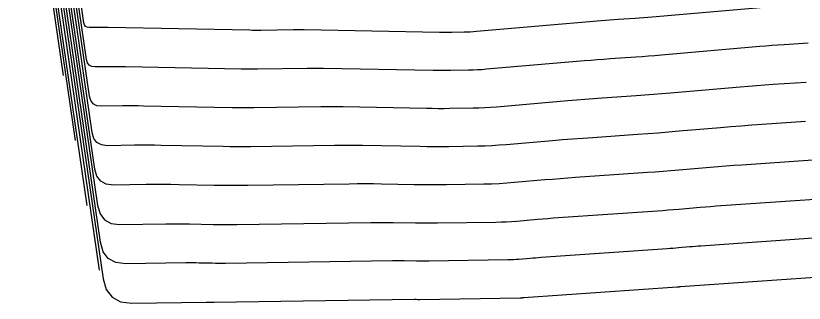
# Model space of a CAD drawing. Extents: x 1768942 to 1774819, y 723037 to 732099.
# Drawn here: x 1770116.4 to 1770220.6, y 731384.4 to 731422.3 of the extents above; entities that cross this region are included whole.
import ezdxf

# ---------------------------------------------------------------- set-up
doc = ezdxf.new("R2010")
doc.units = 0
doc.layers.add('R_Contours', color=7, linetype='Continuous')

msp = doc.modelspace()

# ---------------------------------------------------------------- linework, layer by layer
at = {"layer": 'R_Contours'}
for points in [[(1770116.41, 731457.49), (1770122.68, 731414.46)], [(1770117.09, 731455.19), (1770124.27, 731405.88)], [(1770125.86, 731397.3), (1770117.76, 731452.88)], [(1770118.44, 731450.57), (1770127.45, 731388.73)], [(1770119.11, 731448.27), (1770127.95, 731387.61), (1770128.37, 731386.18), (1770129.14, 731385.16), (1770130.27, 731384.56), (1770131.76, 731384.37), (1770141.55, 731384.51), (1770141.63, 731384.51), (1770141.72, 731384.51), (1770141.81, 731384.51), (1770141.9, 731384.51), (1770142.26, 731384.5), (1770142.35, 731384.5), (1770142.44, 731384.5), (1770142.53, 731384.5), (1770142.62, 731384.5), (1770169.09, 731384.89), (1770169.15, 731384.89), (1770169.2, 731384.89), (1770169.26, 731384.89), (1770169.32, 731384.89), (1770169.56, 731384.88), (1770169.61, 731384.88), (1770169.67, 731384.88), (1770169.73, 731384.88), (1770169.79, 731384.88), (1770183.05, 731385.08), (1770183.09, 731385.08), (1770183.14, 731385.08), (1770183.18, 731385.09), (1770183.22, 731385.09), (1770183.39, 731385.1), (1770183.43, 731385.11), (1770183.47, 731385.11), (1770183.51, 731385.11), (1770183.55, 731385.12), (1770203.83, 731386.53), (1770203.86, 731386.53), (1770203.9, 731386.53), (1770203.94, 731386.54), (1770203.97, 731386.54), (1770204.12, 731386.55), (1770204.16, 731386.56), (1770204.2, 731386.56), (1770204.23, 731386.56), (1770204.27, 731386.56), (1770224.59, 731387.98)], [(1770223.64, 731393.08), (1770206.96, 731391.92), (1770206.59, 731391.89), (1770206.22, 731391.86), (1770205.85, 731391.83), (1770205.48, 731391.8), (1770204, 731391.67), (1770203.63, 731391.64), (1770203.26, 731391.61), (1770202.88, 731391.59), (1770202.51, 731391.56), (1770185.83, 731390.4), (1770185.47, 731390.37), (1770185.1, 731390.34), (1770184.74, 731390.32), (1770184.37, 731390.29), (1770182.91, 731390.16), (1770182.55, 731390.13), (1770182.19, 731390.11), (1770181.82, 731390.09), (1770181.45, 731390.09), (1770170.98, 731389.93), (1770170.58, 731389.93), (1770170.18, 731389.92), (1770169.78, 731389.93), (1770169.39, 731389.93), (1770167.8, 731389.96), (1770167.4, 731389.97), (1770167, 731389.97), (1770166.61, 731389.97), (1770166.21, 731389.97), (1770144.12, 731389.64), (1770143.68, 731389.64), (1770143.25, 731389.64), (1770142.81, 731389.64), (1770142.37, 731389.65), (1770140.63, 731389.68), (1770140.2, 731389.69), (1770139.76, 731389.69), (1770139.32, 731389.69), (1770138.89, 731389.69), (1770130.95, 731389.57), (1770129.64, 731389.74), (1770128.64, 731390.27), (1770127.96, 731391.17), (1770127.59, 731392.44), (1770119.79, 731445.96)], [(1770120.47, 731443.66), (1770127.23, 731397.26), (1770127.55, 731396.16), (1770128.14, 731395.38), (1770129.01, 731394.92), (1770130.14, 731394.78), (1770136.23, 731394.86), (1770137.01, 731394.87), (1770137.79, 731394.87), (1770138.58, 731394.87), (1770139.36, 731394.86), (1770142.49, 731394.79), (1770143.27, 731394.78), (1770144.05, 731394.77), (1770144.83, 731394.78), (1770145.61, 731394.78), (1770163.33, 731395.04), (1770164.07, 731395.05), (1770164.8, 731395.05), (1770165.54, 731395.05), (1770166.28, 731395.04), (1770169.22, 731394.98), (1770169.96, 731394.97), (1770170.69, 731394.97), (1770171.43, 731394.97), (1770172.16, 731394.98), (1770179.86, 731395.09), (1770180.55, 731395.11), (1770181.23, 731395.14), (1770181.92, 731395.18), (1770182.61, 731395.23), (1770185.36, 731395.47), (1770186.05, 731395.52), (1770186.73, 731395.58), (1770187.42, 731395.63), (1770188.11, 731395.68), (1770201.2, 731396.59), (1770201.91, 731396.64), (1770202.61, 731396.69), (1770203.32, 731396.75), (1770204.02, 731396.81), (1770206.84, 731397.05), (1770207.54, 731397.11), (1770208.24, 731397.17), (1770208.95, 731397.22), (1770209.65, 731397.27), (1770222.69, 731398.18)], [(1770221.73, 731403.28), (1770212.35, 731402.63), (1770211.31, 731402.55), (1770210.27, 731402.47), (1770209.23, 731402.39), (1770208.19, 731402.3), (1770204.04, 731401.94), (1770203, 731401.86), (1770201.97, 731401.77), (1770200.93, 731401.7), (1770199.89, 731401.62), (1770190.39, 731400.96), (1770189.38, 731400.89), (1770188.37, 731400.81), (1770187.36, 731400.73), (1770186.35, 731400.65), (1770182.31, 731400.3), (1770181.29, 731400.22), (1770180.28, 731400.16), (1770179.27, 731400.12), (1770178.26, 731400.09), (1770173.35, 731400.02), (1770172.28, 731400.01), (1770171.2, 731400.01), (1770170.13, 731400.01), (1770169.05, 731400.03), (1770164.75, 731400.11), (1770163.68, 731400.13), (1770162.6, 731400.13), (1770161.53, 731400.13), (1770160.45, 731400.12), (1770147.06, 731399.92), (1770145.96, 731399.91), (1770144.85, 731399.91), (1770143.75, 731399.92), (1770142.65, 731399.94), (1770137.99, 731400.03), (1770136.91, 731400.05), (1770135.83, 731400.05), (1770134.75, 731400.05), (1770133.66, 731400.04), (1770129.34, 731399.98), (1770128.37, 731400.1), (1770127.64, 731400.49), (1770127.14, 731401.16), (1770126.86, 731402.09), (1770121.14, 731441.35)], [(1770220.78, 731408.38), (1770215.04, 731407.98), (1770213.67, 731407.88), (1770212.29, 731407.78), (1770210.92, 731407.67), (1770209.55, 731407.55), (1770204.07, 731407.08), (1770202.69, 731406.96), (1770201.32, 731406.85), (1770199.95, 731406.75), (1770198.58, 731406.65), (1770192.67, 731406.24), (1770191.33, 731406.14), (1770190, 731406.04), (1770188.67, 731405.94), (1770187.33, 731405.83), (1770181.23, 731405.3), (1770180.28, 731405.23), (1770179.33, 731405.17), (1770178.38, 731405.13), (1770177.43, 731405.11), (1770173.62, 731405.05), (1770172.66, 731405.04), (1770171.71, 731405.04), (1770170.76, 731405.05), (1770169.8, 731405.06), (1770162.25, 731405.2), (1770161.33, 731405.22), (1770160.4, 731405.22), (1770159.48, 731405.22), (1770158.55, 731405.21), (1770147.49, 731405.05), (1770146.57, 731405.04), (1770145.66, 731405.04), (1770144.74, 731405.04), (1770143.82, 731405.06), (1770135.64, 731405.22), (1770134.75, 731405.24), (1770133.86, 731405.24), (1770132.97, 731405.24), (1770132.09, 731405.23), (1770128.53, 731405.18), (1770127.74, 731405.28), (1770127.14, 731405.6), (1770126.72, 731406.15), (1770126.5, 731406.92), (1770121.82, 731439.04)], [(1770220.87, 731413.55), (1770216.5, 731413.25), (1770215.41, 731413.17), (1770214.32, 731413.09), (1770213.23, 731413), (1770212.14, 731412.91), (1770202.94, 731412.12), (1770201.81, 731412.02), (1770200.68, 731411.93), (1770199.55, 731411.84), (1770198.42, 731411.76), (1770193.89, 731411.45), (1770192.76, 731411.37), (1770191.63, 731411.28), (1770190.5, 731411.19), (1770189.37, 731411.1), (1770179.92, 731410.28), (1770179.15, 731410.22), (1770178.38, 731410.18), (1770177.61, 731410.15), (1770176.84, 731410.13), (1770173.76, 731410.08), (1770172.99, 731410.07), (1770172.22, 731410.07), (1770171.45, 731410.08), (1770170.68, 731410.09), (1770159.68, 731410.3), (1770158.94, 731410.31), (1770158.2, 731410.31), (1770157.46, 731410.31), (1770156.73, 731410.3), (1770147.92, 731410.17), (1770147.19, 731410.17), (1770146.46, 731410.17), (1770145.73, 731410.17), (1770145, 731410.18), (1770133.29, 731410.42), (1770132.59, 731410.43), (1770131.9, 731410.43), (1770131.2, 731410.43), (1770130.51, 731410.43), (1770127.73, 731410.39), (1770127.11, 731410.46), (1770126.63, 731410.72), (1770126.31, 731411.14), (1770126.14, 731411.74), (1770122.49, 731436.74)], [(1770221.14, 731418.74), (1770217.94, 731418.52), (1770217.14, 731418.46), (1770216.34, 731418.4), (1770215.54, 731418.33), (1770214.75, 731418.27), (1770201.73, 731417.14), (1770200.88, 731417.07), (1770200.04, 731417), (1770199.19, 731416.94), (1770198.34, 731416.88), (1770194.96, 731416.64), (1770194.11, 731416.58), (1770193.26, 731416.52), (1770192.42, 731416.45), (1770191.57, 731416.38), (1770178.61, 731415.27), (1770178.02, 731415.22), (1770177.43, 731415.19), (1770176.85, 731415.16), (1770176.26, 731415.15), (1770173.91, 731415.11), (1770173.32, 731415.11), (1770172.73, 731415.11), (1770172.14, 731415.11), (1770171.55, 731415.12), (1770157.1, 731415.39), (1770156.55, 731415.4), (1770156, 731415.4), (1770155.45, 731415.4), (1770154.9, 731415.4), (1770148.35, 731415.3), (1770147.81, 731415.29), (1770147.26, 731415.29), (1770146.72, 731415.3), (1770146.18, 731415.31), (1770130.93, 731415.61), (1770130.43, 731415.62), (1770129.93, 731415.62), (1770129.43, 731415.62), (1770128.93, 731415.62), (1770126.92, 731415.59), (1770126.47, 731415.65), (1770126.13, 731415.83), (1770125.9, 731416.13), (1770125.77, 731416.57), (1770123.17, 731434.43)], [(1770217.36, 731423.63), (1770200.51, 731422.17), (1770199.95, 731422.12), (1770199.39, 731422.08), (1770198.83, 731422.04), (1770198.27, 731422), (1770196.02, 731421.84), (1770195.46, 731421.8), (1770194.89, 731421.76), (1770194.33, 731421.71), (1770193.77, 731421.67), (1770177.29, 731420.25), (1770176.89, 731420.22), (1770176.48, 731420.19), (1770176.08, 731420.18), (1770175.67, 731420.17), (1770174.05, 731420.14), (1770173.64, 731420.14), (1770173.24, 731420.14), (1770172.83, 731420.14), (1770172.43, 731420.15), (1770154.52, 731420.48), (1770154.16, 731420.49), (1770153.8, 731420.49), (1770153.44, 731420.49), (1770153.08, 731420.49), (1770148.78, 731420.42), (1770148.42, 731420.42), (1770148.07, 731420.42), (1770147.71, 731420.42), (1770147.35, 731420.43), (1770128.58, 731420.81), (1770128.27, 731420.81), (1770127.97, 731420.81), (1770127.66, 731420.81), (1770127.35, 731420.81), (1770126.12, 731420.79), (1770125.84, 731420.83), (1770125.63, 731420.94), (1770125.49, 731421.13), (1770125.41, 731421.39), (1770123.85, 731432.13)]]:
    msp.add_lwpolyline(points, dxfattribs=at)

doc.saveas('drawing.dxf')
